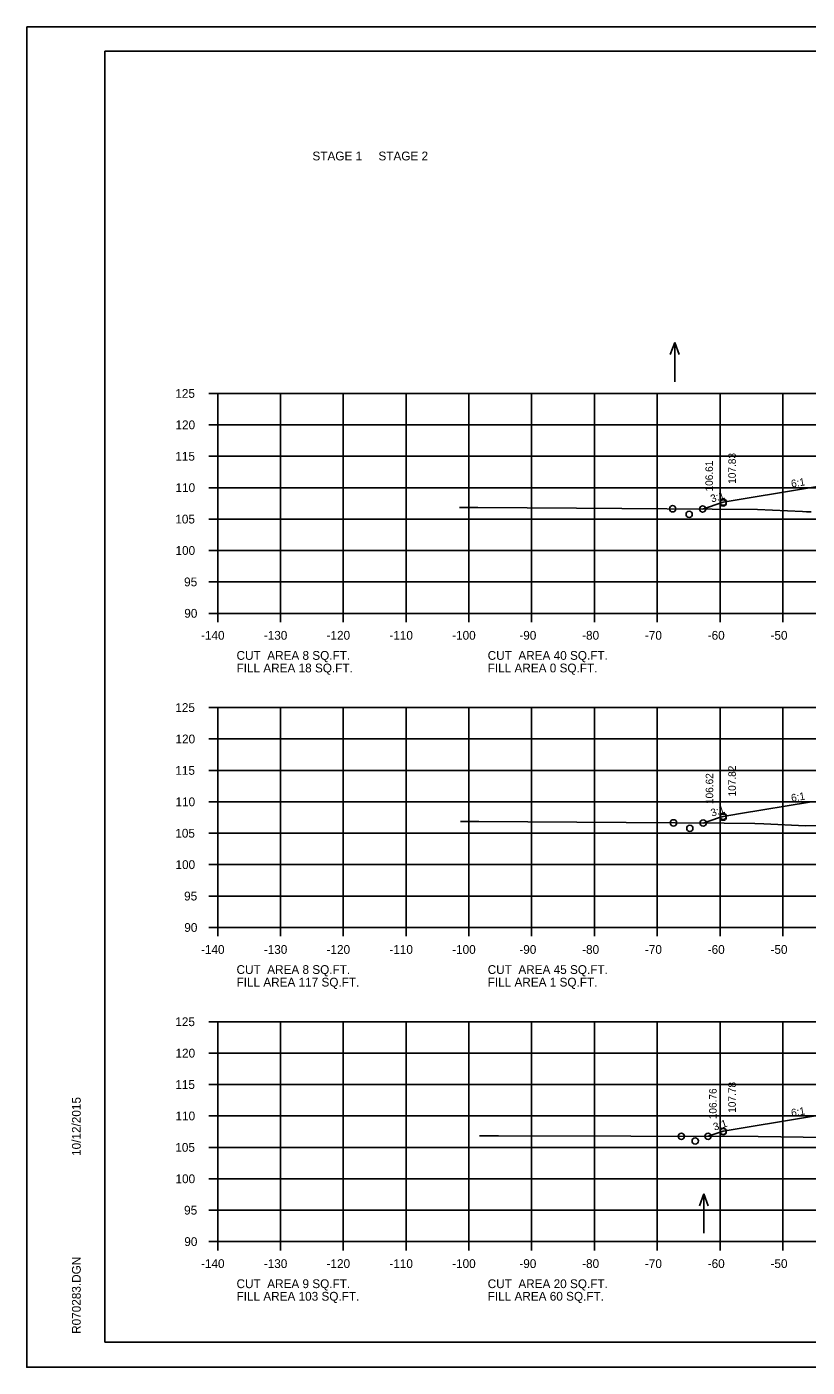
# Model space of a CAD drawing. Extents: x 1175611 to 1176402, y -433344 to -416213.
# Drawn here: x 1175610.6 to 1175734.9, y -428863.4 to -428650.1 of the extents above; entities that cross this region are included whole.
import ezdxf

# ---------------------------------------------------------------- set-up
doc = ezdxf.new("R2010")
doc.units = 0
for name, color, linetype in [('Default', 7, 'Continuous'), ('R_Axis', 7, 'Continuous'), ('R_Axis Annot', 7, 'Continuous'), ('R_Border', 7, 'Continuous'), ('R_Exist Surface', 7, 'Continuous'), ('R_Fin Surface', 7, 'Continuous'), ('R_Grid', 7, 'Continuous'), ('R_No Plot', 7, 'Continuous'), ('R_Water Annot', 7, 'Continuous'), ('R_Xsect Elev', 7, 'Continuous'), ('R_Xsect Slope', 7, 'Continuous')]:
    doc.layers.add(name, color=color, linetype=linetype)

msp = doc.modelspace()

# ---------------------------------------------------------------- linework, layer by layer
at = {"layer": 'R_Axis'}
for p, q in [((1175639.57, -428708.45), (1175640.97, -428708.45)), ((1175640.97, -428743.45), (1175640.97, -428708.45)), ((1175639.57, -428713.45), (1175640.97, -428713.45)), ((1175639.57, -428718.45), (1175640.97, -428718.45)), ((1175639.57, -428723.45), (1175640.97, -428723.45)), ((1175639.57, -428728.45), (1175640.97, -428728.45)), ((1175639.57, -428733.45), (1175640.97, -428733.45)), ((1175639.57, -428738.45), (1175640.97, -428738.45)), ((1175639.57, -428743.45), (1175640.97, -428743.45)), ((1175640.97, -428743.45), (1175920.97, -428743.45)), ((1175640.97, -428744.85), (1175640.97, -428743.45)), ((1175650.97, -428744.85), (1175650.97, -428743.45)), ((1175660.97, -428744.85), (1175660.97, -428743.45)), ((1175670.97, -428744.85), (1175670.97, -428743.45)), ((1175680.97, -428744.85), (1175680.97, -428743.45)), ((1175690.97, -428744.85), (1175690.97, -428743.45)), ((1175700.97, -428744.85), (1175700.97, -428743.45)), ((1175710.97, -428744.85), (1175710.97, -428743.45)), ((1175720.97, -428744.85), (1175720.97, -428743.45)), ((1175730.97, -428744.85), (1175730.97, -428743.45)), ((1175639.57, -428758.45), (1175640.97, -428758.45)), ((1175640.97, -428793.45), (1175640.97, -428758.45)), ((1175639.57, -428763.45), (1175640.97, -428763.45)), ((1175639.57, -428768.45), (1175640.97, -428768.45)), ((1175639.57, -428773.45), (1175640.97, -428773.45)), ((1175639.57, -428778.45), (1175640.97, -428778.45)), ((1175639.57, -428783.45), (1175640.97, -428783.45)), ((1175639.57, -428788.45), (1175640.97, -428788.45)), ((1175639.57, -428793.45), (1175640.97, -428793.45)), ((1175640.97, -428793.45), (1175920.97, -428793.45)), ((1175640.97, -428794.85), (1175640.97, -428793.45)), ((1175650.97, -428794.85), (1175650.97, -428793.45)), ((1175660.97, -428794.85), (1175660.97, -428793.45)), ((1175670.97, -428794.85), (1175670.97, -428793.45)), ((1175680.97, -428794.85), (1175680.97, -428793.45)), ((1175690.97, -428794.85), (1175690.97, -428793.45)), ((1175700.97, -428794.85), (1175700.97, -428793.45)), ((1175710.97, -428794.85), (1175710.97, -428793.45)), ((1175720.97, -428794.85), (1175720.97, -428793.45)), ((1175730.97, -428794.85), (1175730.97, -428793.45)), ((1175639.57, -428808.45), (1175640.97, -428808.45)), ((1175640.97, -428843.45), (1175640.97, -428808.45)), ((1175639.57, -428813.45), (1175640.97, -428813.45)), ((1175639.57, -428818.45), (1175640.97, -428818.45)), ((1175639.57, -428823.45), (1175640.97, -428823.45)), ((1175639.57, -428828.45), (1175640.97, -428828.45)), ((1175639.57, -428833.45), (1175640.97, -428833.45)), ((1175639.57, -428838.45), (1175640.97, -428838.45)), ((1175639.57, -428843.45), (1175640.97, -428843.45)), ((1175640.97, -428843.45), (1175920.97, -428843.45)), ((1175640.97, -428844.85), (1175640.97, -428843.45)), ((1175650.97, -428844.85), (1175650.97, -428843.45)), ((1175660.97, -428844.85), (1175660.97, -428843.45)), ((1175670.97, -428844.85), (1175670.97, -428843.45)), ((1175680.97, -428844.85), (1175680.97, -428843.45)), ((1175690.97, -428844.85), (1175690.97, -428843.45)), ((1175700.97, -428844.85), (1175700.97, -428843.45)), ((1175710.97, -428844.85), (1175710.97, -428843.45)), ((1175720.97, -428844.85), (1175720.97, -428843.45)), ((1175730.97, -428844.85), (1175730.97, -428843.45))]:
    msp.add_line(p, q, dxfattribs=at)
at = {"layer": 'R_Border'}
for p, q in [((1175622.97, -428653.99), (1175939.15, -428653.99)), ((1175622.97, -428859.45), (1175622.97, -428653.99)), ((1175622.97, -428859.45), (1175622.97, -428859.45)), ((1175939.15, -428859.45), (1175622.97, -428859.45))]:
    msp.add_line(p, q, dxfattribs=at)
at = {"layer": 'R_Exist Surface'}
for points in [[(1175679.48, -428726.58), (1175679.93, -428726.58), (1175682.41, -428726.58), (1175698.12, -428726.7), (1175726.95, -428726.91), (1175734.09, -428727.26), (1175734.73, -428727.29), (1175735.48, -428727.29)], [(1175679.66, -428776.56), (1175682.04, -428776.56), (1175682.58, -428776.56), (1175721.63, -428776.87), (1175726.54, -428776.9), (1175727.97, -428776.97), (1175734.59, -428777.27), (1175744.41, -428777.22)], [(1175682.68, -428826.63), (1175683.73, -428826.63), (1175685.69, -428826.63), (1175706.76, -428826.68), (1175727.03, -428826.7), (1175737.83, -428826.9)]]:
    msp.add_lwpolyline(points, dxfattribs=at)
at = {"layer": 'R_Fin Surface'}
for points in [[(1175718.2, -428726.85), (1175721.47, -428725.75), (1175735.2, -428723.47), (1175743.47, -428722.09), (1175749.47, -428721.85), (1175751.47, -428721.81), (1175780.97, -428721.22), (1175810.47, -428721.81), (1175812.47, -428721.85), (1175818.47, -428722.09), (1175823.75, -428723.41), (1175840.47, -428727.59), (1175843.58, -428728.62), (1175848.73, -428726.91)], [(1175718.29, -428776.83), (1175720.9, -428775.96), (1175721.47, -428775.77), (1175724.22, -428775.31), (1175735.2, -428773.48)], [(1175719.06, -428826.69), (1175721.47, -428825.89), (1175735.2, -428823.6), (1175743.47, -428822.22), (1175749.47, -428821.98), (1175751.47, -428821.94), (1175780.97, -428821.35), (1175810.47, -428821.94), (1175812.47, -428821.98), (1175818.47, -428822.22), (1175826.75, -428823.6), (1175840.47, -428825.89), (1175848.28, -428828.49), (1175853.74, -428826.66)]]:
    msp.add_lwpolyline(points, dxfattribs=at)
at = {"layer": 'R_Grid'}
for p, q in [((1175640.97, -428708.45), (1175920.97, -428708.45)), ((1175640.97, -428743.45), (1175640.97, -428708.45)), ((1175650.97, -428743.45), (1175650.97, -428708.45)), ((1175660.97, -428743.45), (1175660.97, -428708.45)), ((1175670.97, -428743.45), (1175670.97, -428708.45)), ((1175680.97, -428743.45), (1175680.97, -428708.45)), ((1175690.97, -428743.45), (1175690.97, -428708.45)), ((1175700.97, -428743.45), (1175700.97, -428708.45)), ((1175710.97, -428743.45), (1175710.97, -428708.45)), ((1175720.97, -428743.45), (1175720.97, -428708.45)), ((1175730.97, -428743.45), (1175730.97, -428708.45)), ((1175640.97, -428713.45), (1175920.97, -428713.45)), ((1175640.97, -428718.45), (1175920.97, -428718.45)), ((1175640.97, -428723.45), (1175920.97, -428723.45)), ((1175640.97, -428728.45), (1175920.97, -428728.45)), ((1175640.97, -428733.45), (1175920.97, -428733.45)), ((1175640.97, -428738.45), (1175920.97, -428738.45)), ((1175640.97, -428743.45), (1175920.97, -428743.45)), ((1175640.97, -428758.45), (1175920.97, -428758.45)), ((1175640.97, -428793.45), (1175640.97, -428758.45)), ((1175650.97, -428793.45), (1175650.97, -428758.45)), ((1175660.97, -428793.45), (1175660.97, -428758.45)), ((1175670.97, -428793.45), (1175670.97, -428758.45)), ((1175680.97, -428793.45), (1175680.97, -428758.45)), ((1175690.97, -428793.45), (1175690.97, -428758.45)), ((1175700.97, -428793.45), (1175700.97, -428758.45)), ((1175710.97, -428793.45), (1175710.97, -428758.45)), ((1175720.97, -428793.45), (1175720.97, -428758.45)), ((1175730.97, -428793.45), (1175730.97, -428758.45)), ((1175640.97, -428763.45), (1175920.97, -428763.45)), ((1175640.97, -428768.45), (1175920.97, -428768.45)), ((1175640.97, -428773.45), (1175920.97, -428773.45)), ((1175640.97, -428778.45), (1175920.97, -428778.45)), ((1175640.97, -428783.45), (1175920.97, -428783.45)), ((1175640.97, -428788.45), (1175920.97, -428788.45)), ((1175640.97, -428793.45), (1175920.97, -428793.45)), ((1175640.97, -428808.45), (1175920.97, -428808.45)), ((1175640.97, -428843.45), (1175640.97, -428808.45)), ((1175650.97, -428843.45), (1175650.97, -428808.45)), ((1175660.97, -428843.45), (1175660.97, -428808.45)), ((1175670.97, -428843.45), (1175670.97, -428808.45)), ((1175680.97, -428843.45), (1175680.97, -428808.45)), ((1175690.97, -428843.45), (1175690.97, -428808.45)), ((1175700.97, -428843.45), (1175700.97, -428808.45)), ((1175710.97, -428843.45), (1175710.97, -428808.45)), ((1175720.97, -428843.45), (1175720.97, -428808.45)), ((1175730.97, -428843.45), (1175730.97, -428808.45)), ((1175640.97, -428813.45), (1175920.97, -428813.45)), ((1175640.97, -428818.45), (1175920.97, -428818.45)), ((1175640.97, -428823.45), (1175920.97, -428823.45)), ((1175640.97, -428828.45), (1175920.97, -428828.45)), ((1175640.97, -428833.45), (1175920.97, -428833.45)), ((1175640.97, -428838.45), (1175920.97, -428838.45)), ((1175640.97, -428843.45), (1175920.97, -428843.45))]:
    msp.add_line(p, q, dxfattribs=at)
at = {"layer": 'R_No Plot'}
for p, q in [((1175610.57, -428650.1), (1175943.91, -428650.1)), ((1175610.57, -428863.43), (1175943.91, -428863.43))]:
    msp.add_line(p, q, dxfattribs=at)
msp.add_lwpolyline([(1175610.57, -428650.1), (1175943.91, -428650.1), (1175943.91, -428863.44), (1175610.57, -428863.44)], close=True, dxfattribs=at)
for centre in [(1175721.47, -428725.75), (1175713.42, -428726.81), (1175716.06, -428727.69), (1175718.2, -428726.85), (1175718.2, -428726.85), (1175721.47, -428725.89), (1175713.56, -428776.8), (1175718.29, -428776.83), (1175718.29, -428776.83), (1175721.47, -428775.77), (1175721.47, -428775.89), (1175716.16, -428777.67), (1175721.47, -428825.89), (1175721.47, -428825.94), (1175714.81, -428826.69), (1175717.02, -428827.42), (1175719.06, -428826.69), (1175719.06, -428826.69)]:
    msp.add_circle(centre, 0.5, dxfattribs=at)
at = {"layer": 'R_Water Annot'}
for p, q in [((1175713.75, -428700.32), (1175713.05, -428702.25)), ((1175713.75, -428706.61), (1175713.75, -428700.32)), ((1175713.75, -428700.32), (1175714.45, -428702.25)), ((1175718.39, -428835.83), (1175717.69, -428837.75)), ((1175718.39, -428842.11), (1175718.39, -428835.83)), ((1175718.39, -428835.83), (1175719.09, -428837.75))]:
    msp.add_line(p, q, dxfattribs=at)

# ---------------------------------------------------------------- texts
at = {"layer": 'Default'}
for s, p in [('STAGE 1     STAGE 2', (1175656.06, -428671.36)), ('CUT  AREA 8 SQ.FT.', (1175643.97, -428750.85)), ('CUT  AREA 40 SQ.FT.', (1175683.97, -428750.85)), ('FILL AREA 18 SQ.FT.', (1175643.97, -428752.85)), ('FILL AREA 0 SQ.FT.', (1175683.97, -428752.85)), ('CUT  AREA 8 SQ.FT.', (1175643.97, -428800.85)), ('CUT  AREA 45 SQ.FT.', (1175683.97, -428800.85)), ('FILL AREA 117 SQ.FT.', (1175643.97, -428802.85)), ('FILL AREA 1 SQ.FT.', (1175683.97, -428802.85)), ('CUT  AREA 9 SQ.FT.', (1175643.97, -428850.85)), ('CUT  AREA 20 SQ.FT.', (1175683.97, -428850.85)), ('FILL AREA 103 SQ.FT.', (1175643.97, -428852.85)), ('FILL AREA 60 SQ.FT.', (1175683.97, -428852.85))]:
    msp.add_text(s, height=1.4, dxfattribs=at).set_placement(p)
at = {"layer": 'R_Axis Annot'}
for s, p in [('125', (1175634.22, -428709.15)), ('120', (1175634.25, -428714.15)), ('115', (1175634.22, -428719.15)), ('110', (1175634.25, -428724.15)), ('105', (1175634.22, -428729.15)), ('100', (1175634.25, -428734.15)), ('95', (1175635.62, -428739.15)), ('90', (1175635.65, -428744.15)), ('-140', (1175638.31, -428747.65)), ('-130', (1175648.31, -428747.65)), ('-120', (1175658.31, -428747.65)), ('-110', (1175668.31, -428747.65)), ('-100', (1175678.31, -428747.65)), ('-90', (1175689.01, -428747.65)), ('-80', (1175699.01, -428747.65)), ('-70', (1175709.01, -428747.65)), ('-60', (1175719.01, -428747.65)), ('-50', (1175729.01, -428747.65)), ('125', (1175634.22, -428759.15)), ('120', (1175634.25, -428764.15)), ('115', (1175634.22, -428769.15)), ('110', (1175634.25, -428774.15)), ('105', (1175634.22, -428779.15)), ('100', (1175634.25, -428784.15)), ('95', (1175635.62, -428789.15)), ('90', (1175635.65, -428794.15)), ('-140', (1175638.31, -428797.65)), ('-130', (1175648.31, -428797.65)), ('-120', (1175658.31, -428797.65)), ('-110', (1175668.31, -428797.65)), ('-100', (1175678.31, -428797.65)), ('-90', (1175689.01, -428797.65)), ('-80', (1175699.01, -428797.65)), ('-70', (1175709.01, -428797.65)), ('-60', (1175719.01, -428797.65)), ('-50', (1175729.01, -428797.65)), ('125', (1175634.22, -428809.15)), ('120', (1175634.25, -428814.15)), ('115', (1175634.22, -428819.15)), ('110', (1175634.25, -428824.15)), ('105', (1175634.22, -428829.15)), ('100', (1175634.25, -428834.15)), ('95', (1175635.62, -428839.15)), ('90', (1175635.65, -428844.15)), ('-140', (1175638.31, -428847.65)), ('-130', (1175648.31, -428847.65)), ('-120', (1175658.31, -428847.65)), ('-110', (1175668.31, -428847.65)), ('-100', (1175678.31, -428847.65)), ('-90', (1175689.01, -428847.65)), ('-80', (1175699.01, -428847.65)), ('-70', (1175709.01, -428847.65)), ('-60', (1175719.01, -428847.65)), ('-50', (1175729.01, -428847.65))]:
    msp.add_text(s, height=1.4, dxfattribs=at).set_placement(p)
at = {"layer": 'R_Border'}
for s, p in [('10/12/2015', (1175619.16, -428829.81)), ('R070283.DGN', (1175619.16, -428858.13))]:
    msp.add_text(s, height=1.4, rotation=90, dxfattribs=at).set_placement(p)
at = {"layer": 'R_Xsect Elev'}
for s, p in [('107.83', (1175723.49, -428722.84)), ('106.61', (1175719.84, -428724.06)), ('107.82', (1175723.49, -428772.6)), ('106.62', (1175719.89, -428773.8)), ('106.76', (1175720.43, -428823.97)), ('107.78', (1175723.49, -428822.95))]:
    msp.add_text(s, height=1.2, rotation=90, dxfattribs=at).set_placement(p)
at = {"layer": 'R_Xsect Slope'}
for s, rotation, p in [('6:1', 9.4623, (1175732.39, -428723.43)), ('3:1', 18.4349, (1175719.68, -428725.83)), ('6:1', 9.4623, (1175732.39, -428773.45)), ('3:1', 18.4349, (1175719.72, -428775.83)), ('6:1', 9.4623, (1175732.39, -428823.56)), ('3:1', 18.4349, (1175720.11, -428825.81))]:
    msp.add_text(s, height=1.2, rotation=rotation, dxfattribs=at).set_placement(p)

doc.saveas('drawing.dxf')
